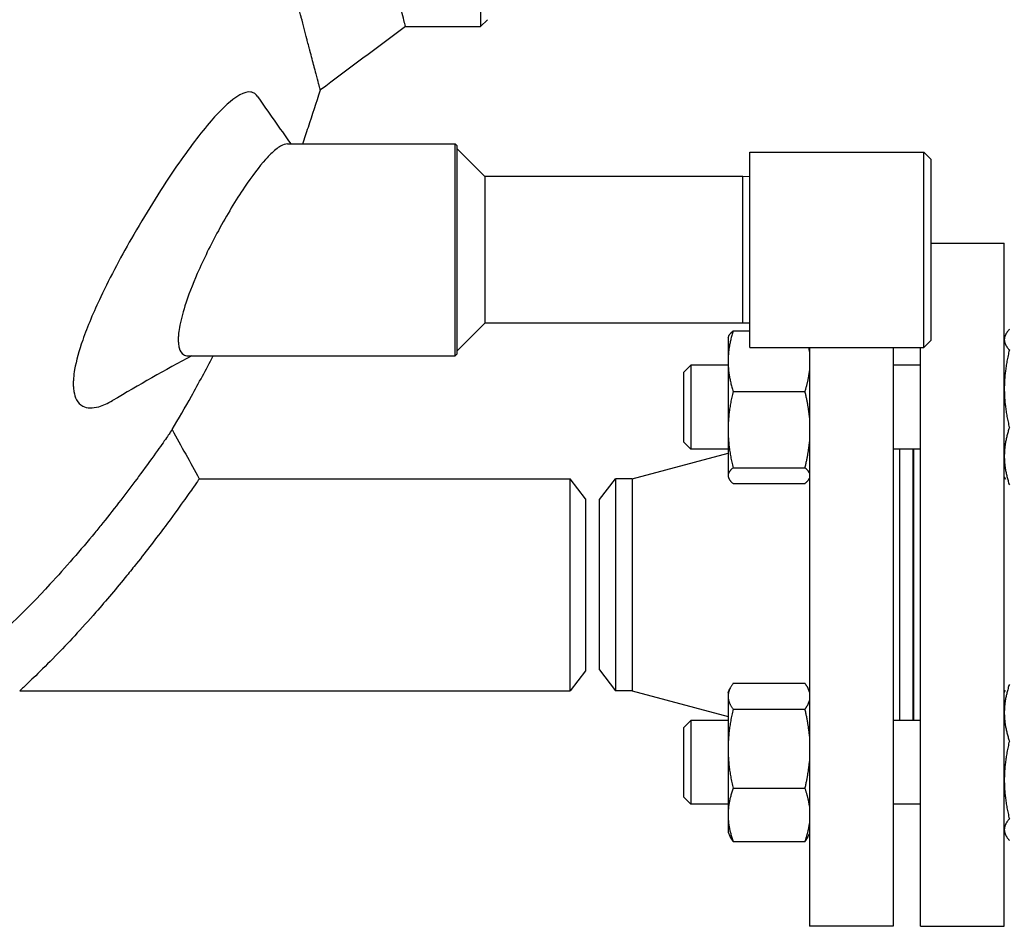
# Model space of a CAD drawing. Header units: inches. Extents: x 24 to 1128, y -94 to 748.
# Tile 439 of 573: x 739.62 to 748.44, y 130.25 to 138.38. Entities that reach past the tile are written whole.
import ezdxf

# ---------------------------------------------------------------- set-up
doc = ezdxf.new("R2010")
doc.units = ezdxf.units.IN
doc.header["$LTSCALE"] = 32
doc.header["$MEASUREMENT"] = 0
doc.layers.add('Visible (ANSI)', color=7, linetype='Continuous', lineweight=30)

msp = doc.modelspace()

# ---------------------------------------------------------------- linework, layer by layer
at = {"layer": 'Visible (ANSI)'}
for p, q in [((743.75267, 145.31362), (743.75267, 138.31363)), ((743.81517, 138.37612), (743.75267, 138.31362)), ((743.08001, 138.31362), (743.75267, 138.31362)), ((742.02278, 137.26362), (743.524, 137.26362)), ((743.53963, 137.248), (743.524, 137.26362)), ((743.524, 135.36362), (743.524, 137.26362)), ((743.53963, 137.248), (743.53963, 135.37925)), ((743.78963, 136.97112), (743.53963, 137.22112)), ((746.16463, 137.18862), (747.72213, 137.18862)), ((746.16463, 135.43862), (746.16463, 137.18862)), ((747.78463, 137.12612), (747.72213, 137.18862)), ((747.72213, 135.43862), (747.72213, 137.18862)), ((747.78463, 137.12612), (747.78463, 135.50112)), ((746.10213, 136.97112), (743.78963, 136.97112)), ((743.78963, 136.97112), (743.78963, 135.65612)), ((746.16463, 136.96949), (746.10213, 136.97112)), ((746.10213, 135.65612), (746.10213, 136.97112)), ((747.78463, 136.37362), (748.44339, 136.37362)), ((748.44339, 130.25362), (748.44339, 136.37362)), ((743.78963, 135.65612), (743.53963, 135.40612)), ((746.10213, 135.65612), (743.78963, 135.65612)), ((746.16463, 135.65776), (746.10213, 135.65612)), ((746.01448, 135.58777), (746.16463, 135.58777)), ((748.44339, 135.52961), (748.45323, 135.55072)), ((745.96939, 135.52961), (745.97504, 135.54173)), ((745.96939, 135.52961), (745.96939, 135.31623)), ((747.78463, 135.50112), (747.72213, 135.43862)), ((743.53963, 135.37925), (743.524, 135.36362)), ((746.16463, 135.43862), (747.72213, 135.43862)), ((746.69839, 135.43862), (746.69839, 130.25362)), ((747.44839, 135.43862), (747.44839, 130.25362)), ((747.69339, 130.25362), (747.69339, 135.43862)), ((741.13383, 135.36362), (743.524, 135.36362)), ((745.96939, 135.31623), (745.96939, 134.70311)), ((745.57339, 135.21711), (745.63589, 135.27961)), ((745.57339, 134.59211), (745.57339, 135.21711)), ((745.63589, 135.27961), (745.63589, 134.52961)), ((745.96939, 135.27961), (745.63589, 135.27961)), ((747.69339, 135.27961), (747.44839, 135.27961)), ((746.01448, 135.04469), (746.65831, 135.04469)), ((745.96939, 134.70311), (745.96939, 134.2915)), ((745.57339, 134.59211), (745.63589, 134.52961)), ((745.11062, 134.26362), (745.96939, 134.49349)), ((745.96939, 134.52961), (745.63589, 134.52961)), ((747.69339, 134.52961), (747.44839, 134.52961)), ((747.50839, 132.09763), (747.50839, 134.52961)), ((747.62839, 132.09763), (747.62839, 134.52961)), ((747.63339, 132.09763), (747.63339, 134.52961)), ((746.01448, 134.36154), (746.65831, 134.36154)), ((741.23324, 134.26362), (744.55527, 134.26362)), ((744.69339, 134.08362), (744.55527, 134.26362)), ((744.55527, 132.36362), (744.55527, 134.26362)), ((744.81839, 134.07612), (744.96227, 134.26362)), ((745.11062, 134.26362), (744.96227, 134.26362)), ((744.96227, 134.26362), (744.96227, 132.36362)), ((745.11062, 134.26362), (745.11062, 132.36362)), ((745.96939, 134.2915), (745.96939, 134.27961)), ((745.96939, 134.27961), (745.97504, 134.2675)), ((746.69839, 134.26889), (746.69774, 134.2675)), ((748.44339, 134.27961), (748.45323, 134.25851)), ((746.01448, 134.22146), (746.65831, 134.22146)), ((744.69339, 134.08362), (744.69339, 132.54362)), ((744.81839, 132.55112), (744.81839, 134.07612)), ((744.81839, 132.55112), (744.96227, 132.36362)), ((744.69339, 132.54362), (744.55527, 132.36362)), ((745.96939, 132.34763), (745.98583, 132.38289)), ((746.01448, 132.4306), (746.65831, 132.4306)), ((746.69839, 132.35836), (746.68695, 132.38289)), ((739.62451, 132.36362), (744.55527, 132.36362)), ((745.11062, 132.36362), (744.96227, 132.36362)), ((745.11062, 132.36362), (745.96939, 132.13376)), ((745.96939, 132.34763), (745.96939, 132.31426)), ((745.96939, 132.31426), (745.96939, 131.84394)), ((748.44339, 132.34763), (748.45413, 132.37065)), ((746.01448, 132.19792), (746.65831, 132.19792)), ((745.57339, 132.03513), (745.63589, 132.09763)), ((745.57339, 131.41013), (745.57339, 132.03513)), ((745.63589, 132.09763), (745.63589, 131.34763)), ((745.96939, 132.09763), (745.63589, 132.09763)), ((747.69339, 132.09763), (747.44839, 132.09763)), ((745.96939, 131.84394), (745.96939, 131.25232)), ((746.01448, 131.48996), (746.65831, 131.48996)), ((745.57339, 131.41013), (745.63589, 131.34763)), ((745.96939, 131.34763), (745.63589, 131.34763)), ((747.69339, 131.34763), (747.44839, 131.34763)), ((745.96939, 131.25232), (745.96939, 131.09763)), ((745.96939, 131.09763), (745.98583, 131.06238)), ((746.69839, 131.08691), (746.68695, 131.06238)), ((748.44339, 131.09763), (748.45413, 131.07462)), ((746.01448, 131.01467), (746.65831, 131.01467)), ((747.44839, 130.25362), (746.69839, 130.25362)), ((747.69339, 130.25362), (748.44339, 130.25362))]:
    msp.add_line(p, q, dxfattribs=at)
for points, knots in [([(742.31736, 137.74633), (742.31736, 137.74633), (742.31735, 137.74638), (742.31732, 137.74647), (742.31728, 137.7466), (742.31723, 137.74682), (742.31715, 137.74712), (742.31714, 137.74713), (742.31714, 137.74714), (742.31714, 137.74715), (742.31643, 137.7498), (742.31398, 137.75891), (742.30979, 137.77453), (742.3097, 137.77484), (742.30962, 137.77515), (742.30954, 137.77546), (742.30745, 137.78325), (742.30494, 137.79261), (742.30202, 137.80353), (742.30185, 137.80416), (742.30168, 137.80479), (742.30151, 137.80543), (742.29551, 137.82785), (742.28782, 137.85665), (742.27847, 137.89179), (742.27803, 137.89343), (742.27759, 137.89509), (742.27715, 137.89676), (742.27571, 137.90216), (742.27424, 137.9077), (742.27273, 137.91338), (742.26957, 137.92529), (742.26624, 137.93786), (742.26274, 137.95108), (742.26213, 137.95338), (742.26151, 137.9557), (742.26089, 137.95804), (742.25002, 137.99913), (742.23757, 138.04634), (742.2236, 138.09968), (742.22257, 138.10363), (742.22153, 138.10761), (742.22048, 138.11162), (742.216, 138.12871), (742.21138, 138.14642), (742.20661, 138.16473), (742.20454, 138.17266), (742.20244, 138.18071), (742.20032, 138.18887), (742.19903, 138.19381), (742.19774, 138.19878), (742.19644, 138.2038), (742.18121, 138.26241), (742.16461, 138.32668), (742.14673, 138.39652), (742.14639, 138.39783), (742.14606, 138.39915), (742.14572, 138.40046), (742.14418, 138.40646), (742.14264, 138.41251), (742.14108, 138.4186), (742.13317, 138.44957), (742.12499, 138.48168), (742.11656, 138.51495), (742.11437, 138.52358), (742.11216, 138.53229), (742.10994, 138.54108), (742.10392, 138.56484), (742.09778, 138.58917), (742.09152, 138.61406), (742.09024, 138.61915), (742.08896, 138.62426), (742.08767, 138.62939), (742.07448, 138.68189), (742.06076, 138.73684), (742.04655, 138.79421), (742.04368, 138.80579), (742.04079, 138.81747), (742.03788, 138.82925), (742.0277, 138.87045), (742.01728, 138.91284), (742.00664, 138.95642), (742.00339, 138.9697), (742.00012, 138.9831), (741.99684, 138.9966), (741.98763, 139.03442), (741.97826, 139.07309), (741.96875, 139.11259), (741.9625, 139.13852), (741.95619, 139.1648), (741.94981, 139.19144), (741.94032, 139.23113), (741.93066, 139.27175), (741.92083, 139.31331), (741.91675, 139.33055), (741.91264, 139.34795), (741.90851, 139.36552), (741.89754, 139.41212), (741.88638, 139.45984), (741.87505, 139.50867), (741.87059, 139.52787), (741.86611, 139.54723), (741.8616, 139.56677), (741.84934, 139.6199), (741.83688, 139.67428), (741.82426, 139.72988), (741.80932, 139.79567), (741.79415, 139.86316), (741.77877, 139.93231), (741.77365, 139.95535), (741.76851, 139.97858), (741.76334, 140.00199), (741.75193, 140.05371), (741.74042, 140.10631), (741.72884, 140.15971), (741.72339, 140.18481), (741.71793, 140.2101), (741.71245, 140.23556), (741.7104, 140.24509), (741.70835, 140.25464), (741.7063, 140.26422), (741.70563, 140.26736), (741.70495, 140.2705), (741.70428, 140.27365), (741.69583, 140.31312), (741.68731, 140.35317), (741.67874, 140.39377), (741.66153, 140.47527), (741.64409, 140.55902), (741.62649, 140.64488), (741.62049, 140.67418), (741.61447, 140.70372), (741.60844, 140.7335), (741.59711, 140.78941), (741.58572, 140.84617), (741.57431, 140.90374), (741.5718, 140.91637), (741.5693, 140.92904), (741.56679, 140.94175), (741.56315, 140.9602), (741.55951, 140.97873), (741.55586, 140.99734), (741.53542, 141.1017), (741.51492, 141.20856), (741.49448, 141.31764), (741.48827, 141.35079), (741.48206, 141.38415), (741.47586, 141.41771), (741.47296, 141.43341), (741.47006, 141.44915), (741.46717, 141.46493), (741.46095, 141.49883), (741.45475, 141.53292), (741.44856, 141.56719), (741.44241, 141.6012), (741.43628, 141.6354), (741.43017, 141.66977), (741.42448, 141.70177), (741.41879, 141.73403), (741.4131, 141.76653), (741.40691, 141.80183), (741.40073, 141.83742), (741.39456, 141.8733), (741.39178, 141.88941), (741.38901, 141.90557), (741.38624, 141.92179), (741.38014, 141.95753), (741.37404, 141.99355), (741.36796, 142.02981), (741.36329, 142.05767), (741.35863, 142.08567), (741.35397, 142.1138), (741.34701, 142.15592), (741.34007, 142.19834), (741.33317, 142.24106), (741.32736, 142.27696), (741.32158, 142.31307), (741.31583, 142.34937), (741.31294, 142.36762), (741.31005, 142.38592), (741.30717, 142.40426), (741.30155, 142.44009), (741.29596, 142.47609), (741.2904, 142.51227), (741.28408, 142.55337), (741.2778, 142.59469), (741.27157, 142.63621), (741.26657, 142.66953), (741.2616, 142.70298), (741.25667, 142.73655), (741.25143, 142.77219), (741.24622, 142.80798), (741.24106, 142.84389), (741.2381, 142.86443), (741.23516, 142.88502), (741.23223, 142.90564), (741.2272, 142.94112), (741.2222, 142.97671), (741.21725, 143.01242), (741.20639, 143.09078), (741.19573, 143.16967), (741.18531, 143.249), (741.18071, 143.28406), (741.17615, 143.3192), (741.17164, 143.35442), (741.17092, 143.36004), (741.1702, 143.36566), (741.16948, 143.37128), (741.1673, 143.38841), (741.16512, 143.40558), (741.16296, 143.4228), (741.15858, 143.45757), (741.15423, 143.49254), (741.14993, 143.52768), (741.13982, 143.61012), (741.12992, 143.69356), (741.12026, 143.7779), (741.11884, 143.7903), (741.11742, 143.80273), (741.11601, 143.81517), (741.11364, 143.83611), (741.11128, 143.8571), (741.10894, 143.87814), (741.10594, 143.90506), (741.10297, 143.93206), (741.10003, 143.95911), (741.09657, 143.99103), (741.09314, 144.02303), (741.08976, 144.0551), (741.0739, 144.20538), (741.059, 144.35719), (741.04521, 144.50981), (741.04276, 144.53696), (741.04034, 144.56413), (741.03796, 144.59132), (741.01868, 144.81153), (741.00176, 145.03313), (740.98748, 145.25383), (740.98619, 145.27377), (740.98492, 145.2937), (740.98367, 145.31362)], [0.46298889, 0.46298889, 0.46298889, 0.46298889, 0.46411314, 0.46411314, 0.46411314, 0.46561321, 0.46561321, 0.46561321, 0.4656545, 0.4656545, 0.4656545, 0.47860252, 0.47860252, 0.47860252, 0.47885529, 0.47885529, 0.47885529, 0.48520997, 0.48520997, 0.48520997, 0.48557678, 0.48557678, 0.48557678, 0.49840856, 0.49840856, 0.49840856, 0.49900895, 0.49900895, 0.49900895, 0.50094645, 0.50094645, 0.50094645, 0.50500758, 0.50500758, 0.50500758, 0.5057142, 0.5057142, 0.5057142, 0.5181201, 0.5181201, 0.5181201, 0.51903767, 0.51903767, 0.51903767, 0.52294765, 0.52294765, 0.52294765, 0.52464227, 0.52464227, 0.52464227, 0.52566643, 0.52566643, 0.52566643, 0.53763393, 0.53763393, 0.53763393, 0.53785865, 0.53785865, 0.53785865, 0.53888419, 0.53888419, 0.53888419, 0.54409695, 0.54409695, 0.54409695, 0.54545002, 0.54545002, 0.54545002, 0.54910892, 0.54910892, 0.54910892, 0.54985628, 0.54985628, 0.54985628, 0.55750363, 0.55750363, 0.55750363, 0.55904744, 0.55904744, 0.55904744, 0.56444859, 0.56444859, 0.56444859, 0.56609544, 0.56609544, 0.56609544, 0.57070762, 0.57070762, 0.57070762, 0.57373501, 0.57373501, 0.57373501, 0.57824481, 0.57824481, 0.57824481, 0.580116, 0.580116, 0.580116, 0.58508171, 0.58508171, 0.58508171, 0.58703376, 0.58703376, 0.58703376, 0.59234267, 0.59234267, 0.59234267, 0.59862474, 0.59862474, 0.59862474, 0.60071839, 0.60071839, 0.60071839, 0.60534489, 0.60534489, 0.60534489, 0.6075201, 0.6075201, 0.6075201, 0.60833423, 0.60833423, 0.60833423, 0.60860114, 0.60860114, 0.60860114, 0.61195112, 0.61195112, 0.61195112, 0.61867522, 0.61867522, 0.61867522, 0.62096918, 0.62096918, 0.62096918, 0.62527587, 0.62527587, 0.62527587, 0.62622063, 0.62622063, 0.62622063, 0.62759251, 0.62759251, 0.62759251, 0.63528419, 0.63528419, 0.63528419, 0.63762193, 0.63762193, 0.63762193, 0.63871554, 0.63871554, 0.63871554, 0.64106402, 0.64106402, 0.64106402, 0.64339464, 0.64339464, 0.64339464, 0.64556468, 0.64556468, 0.64556468, 0.64792095, 0.64792095, 0.64792095, 0.64897857, 0.64897857, 0.64897857, 0.65130863, 0.65130863, 0.65130863, 0.65309875, 0.65309875, 0.65309875, 0.65577883, 0.65577883, 0.65577883, 0.65803178, 0.65803178, 0.65803178, 0.6591642, 0.6591642, 0.6591642, 0.66137601, 0.66137601, 0.66137601, 0.66388838, 0.66388838, 0.66388838, 0.66590428, 0.66590428, 0.66590428, 0.66804425, 0.66804425, 0.66804425, 0.6692684, 0.6692684, 0.6692684, 0.67137378, 0.67137378, 0.67137378, 0.67599421, 0.67599421, 0.67599421, 0.67803638, 0.67803638, 0.67803638, 0.67836216, 0.67836216, 0.67836216, 0.67935442, 0.67935442, 0.67935442, 0.68135842, 0.68135842, 0.68135842, 0.6860584, 0.6860584, 0.6860584, 0.68674973, 0.68674973, 0.68674973, 0.68791288, 0.68791288, 0.68791288, 0.6894007, 0.6894007, 0.6894007, 0.6911566, 0.6911566, 0.6911566, 0.69938458, 0.69938458, 0.69938458, 0.70084809, 0.70084809, 0.70084809, 0.71269961, 0.71269961, 0.71269961, 0.71377035, 0.71377035, 0.71377035, 0.71377035]), ([(743.08001, 138.31362), (743.08001, 138.31362), (743.07999, 138.31367), (743.07997, 138.31377), (743.07994, 138.31389), (743.07988, 138.31411), (743.07981, 138.3144), (743.07981, 138.31441), (743.0798, 138.31442), (743.0798, 138.31443), (743.07914, 138.31704), (743.07688, 138.32601), (743.073, 138.3414), (743.07293, 138.3417), (743.07285, 138.342), (743.07277, 138.34231), (743.07084, 138.34999), (743.06852, 138.35921), (743.06581, 138.36998), (743.06566, 138.3706), (743.0655, 138.37122), (743.06534, 138.37186), (743.05979, 138.39396), (743.05266, 138.42239), (743.04403, 138.45699), (743.04362, 138.45861), (743.04321, 138.46025), (743.0428, 138.46189), (743.04148, 138.46721), (743.04012, 138.47266), (743.03873, 138.47825), (743.03581, 138.48998), (743.03273, 138.50234), (743.02951, 138.51535), (743.02894, 138.51761), (743.02838, 138.51989), (743.02781, 138.5222), (743.01778, 138.56262), (743.00631, 138.60904), (742.99347, 138.66145), (742.99252, 138.66533), (742.99156, 138.66924), (742.9906, 138.67318), (742.98649, 138.68998), (742.98224, 138.70737), (742.97786, 138.72535), (742.97596, 138.73314), (742.97403, 138.74105), (742.97209, 138.74906), (742.97091, 138.7539), (742.96972, 138.75879), (742.96852, 138.76371), (742.95455, 138.82125), (742.93933, 138.88438), (742.92297, 138.95295), (742.92266, 138.95423), (742.92235, 138.95552), (742.92204, 138.95681), (742.92064, 138.96271), (742.91922, 138.96864), (742.9178, 138.97462), (742.91056, 139.005), (742.9031, 139.03647), (742.89541, 139.06903), (742.89342, 139.07748), (742.89141, 139.086), (742.88939, 139.09459), (742.88391, 139.11784), (742.87833, 139.14162), (742.87265, 139.16593), (742.87149, 139.17089), (742.87032, 139.17588), (742.86915, 139.18089), (742.85718, 139.23216), (742.84475, 139.28575), (742.83191, 139.34166), (742.82931, 139.35294), (742.8267, 139.36432), (742.82407, 139.3758), (742.81488, 139.41594), (742.80548, 139.45723), (742.79588, 139.49967), (742.79296, 139.51261), (742.79001, 139.52566), (742.78705, 139.53881), (742.77876, 139.57564), (742.77032, 139.6133), (742.76176, 139.65179), (742.75614, 139.67705), (742.75046, 139.70267), (742.74473, 139.72864), (742.73619, 139.76732), (742.72752, 139.80683), (742.71874, 139.84716), (742.7151, 139.8639), (742.71143, 139.88077), (742.70774, 139.89779), (742.69796, 139.94294), (742.68804, 139.98909), (742.67799, 140.03624), (742.67404, 140.05477), (742.67007, 140.07346), (742.66608, 140.0923), (742.65523, 140.14353), (742.64423, 140.19591), (742.63311, 140.24941), (742.61995, 140.31272), (742.60662, 140.37757), (742.59315, 140.44394), (742.58866, 140.46606), (742.58416, 140.48834), (742.57964, 140.5108), (742.56966, 140.56041), (742.55961, 140.61084), (742.5495, 140.66208), (742.54474, 140.68617), (742.53998, 140.71043), (742.5352, 140.73487), (742.53342, 140.74402), (742.53163, 140.7532), (742.52984, 140.76239), (742.52925, 140.76541), (742.52866, 140.76843), (742.52808, 140.77145), (742.5207, 140.80936), (742.5133, 140.84772), (742.50587, 140.88653), (742.49096, 140.96444), (742.47595, 141.04413), (742.46089, 141.12558), (742.45575, 141.15336), (742.4506, 141.18136), (742.44545, 141.20954), (742.43578, 141.26246), (742.4261, 141.31607), (742.41642, 141.37034), (742.4143, 141.38225), (742.41218, 141.39418), (742.41006, 141.40615), (742.40698, 141.42353), (742.4039, 141.44098), (742.40082, 141.45849), (742.38355, 141.55669), (742.36632, 141.65696), (742.34921, 141.75916), (742.34401, 141.79022), (742.33882, 141.82147), (742.33364, 141.85288), (742.33122, 141.86758), (742.3288, 141.88232), (742.32639, 141.89709), (742.3212, 141.92881), (742.31603, 141.96071), (742.31088, 141.99278), (742.30576, 142.02461), (742.30066, 142.0566), (742.29559, 142.08875), (742.29086, 142.11869), (742.28614, 142.14878), (742.28145, 142.17903), (742.27635, 142.21188), (742.27126, 142.2449), (742.2662, 142.2781), (742.26393, 142.29301), (742.26167, 142.30795), (742.2594, 142.32292), (742.25442, 142.35591), (742.24946, 142.38908), (742.24452, 142.42242), (742.24072, 142.44803), (742.23694, 142.47375), (742.23318, 142.49957), (742.22754, 142.53822), (742.22194, 142.5771), (742.21637, 142.6162), (742.21169, 142.64907), (742.20704, 142.6821), (742.20242, 142.71528), (742.20009, 142.73196), (742.19778, 142.74868), (742.19547, 142.76544), (742.19095, 142.79818), (742.18647, 142.83106), (742.18202, 142.8641), (742.17696, 142.90162), (742.17194, 142.93933), (742.16696, 142.97724), (742.16297, 143.00765), (742.159, 143.03817), (742.15507, 143.06876), (742.15089, 143.10124), (742.14675, 143.13382), (742.14265, 143.1665), (742.14031, 143.18519), (742.13798, 143.20392), (742.13565, 143.22267), (742.13166, 143.25493), (742.12771, 143.28728), (742.12379, 143.31972), (742.1152, 143.39091), (742.10679, 143.46253), (742.09859, 143.53456), (742.09496, 143.5664), (742.09137, 143.59831), (742.08783, 143.63031), (742.08726, 143.63541), (742.0867, 143.64051), (742.08613, 143.64562), (742.08442, 143.66118), (742.08271, 143.67676), (742.08101, 143.69235), (742.07758, 143.72386), (742.07419, 143.75544), (742.07084, 143.7871), (742.06298, 143.86136), (742.05534, 143.93606), (742.04793, 144.01115), (742.04685, 144.0222), (742.04576, 144.03325), (742.04468, 144.04432), (742.04287, 144.06293), (742.04107, 144.08157), (742.03928, 144.10023), (742.037, 144.1241), (742.03474, 144.14801), (742.0325, 144.17196), (742.02987, 144.20022), (742.02726, 144.22853), (742.02469, 144.25689), (742.01266, 144.3898), (742.00139, 144.52389), (741.99099, 144.6587), (741.98914, 144.68268), (741.98732, 144.70666), (741.98552, 144.73065), (741.971, 144.92492), (741.95836, 145.11949), (741.94769, 145.31362)], [0.46298664, 0.46298664, 0.46298664, 0.46298664, 0.46411314, 0.46411314, 0.46411314, 0.46561321, 0.46561321, 0.46561321, 0.4656545, 0.4656545, 0.4656545, 0.47860252, 0.47860252, 0.47860252, 0.47885529, 0.47885529, 0.47885529, 0.48520997, 0.48520997, 0.48520997, 0.48557678, 0.48557678, 0.48557678, 0.49840856, 0.49840856, 0.49840856, 0.49900895, 0.49900895, 0.49900895, 0.50094645, 0.50094645, 0.50094645, 0.50500758, 0.50500758, 0.50500758, 0.5057142, 0.5057142, 0.5057142, 0.5181201, 0.5181201, 0.5181201, 0.51903767, 0.51903767, 0.51903767, 0.52294765, 0.52294765, 0.52294765, 0.52464227, 0.52464227, 0.52464227, 0.52566643, 0.52566643, 0.52566643, 0.53763393, 0.53763393, 0.53763393, 0.53785865, 0.53785865, 0.53785865, 0.53888419, 0.53888419, 0.53888419, 0.54409695, 0.54409695, 0.54409695, 0.54545002, 0.54545002, 0.54545002, 0.54910892, 0.54910892, 0.54910892, 0.54985628, 0.54985628, 0.54985628, 0.55750363, 0.55750363, 0.55750363, 0.55904744, 0.55904744, 0.55904744, 0.56444859, 0.56444859, 0.56444859, 0.56609544, 0.56609544, 0.56609544, 0.57070762, 0.57070762, 0.57070762, 0.57373501, 0.57373501, 0.57373501, 0.57824481, 0.57824481, 0.57824481, 0.580116, 0.580116, 0.580116, 0.58508171, 0.58508171, 0.58508171, 0.58703376, 0.58703376, 0.58703376, 0.59234267, 0.59234267, 0.59234267, 0.59862474, 0.59862474, 0.59862474, 0.60071839, 0.60071839, 0.60071839, 0.60534489, 0.60534489, 0.60534489, 0.6075201, 0.6075201, 0.6075201, 0.60833423, 0.60833423, 0.60833423, 0.60860114, 0.60860114, 0.60860114, 0.61195112, 0.61195112, 0.61195112, 0.61867522, 0.61867522, 0.61867522, 0.62096918, 0.62096918, 0.62096918, 0.62527587, 0.62527587, 0.62527587, 0.62622063, 0.62622063, 0.62622063, 0.62759251, 0.62759251, 0.62759251, 0.63528419, 0.63528419, 0.63528419, 0.63762193, 0.63762193, 0.63762193, 0.63871554, 0.63871554, 0.63871554, 0.64106402, 0.64106402, 0.64106402, 0.64339464, 0.64339464, 0.64339464, 0.64556468, 0.64556468, 0.64556468, 0.64792095, 0.64792095, 0.64792095, 0.64897857, 0.64897857, 0.64897857, 0.65130863, 0.65130863, 0.65130863, 0.65309875, 0.65309875, 0.65309875, 0.65577883, 0.65577883, 0.65577883, 0.65803178, 0.65803178, 0.65803178, 0.6591642, 0.6591642, 0.6591642, 0.66137601, 0.66137601, 0.66137601, 0.66388838, 0.66388838, 0.66388838, 0.66590428, 0.66590428, 0.66590428, 0.66804425, 0.66804425, 0.66804425, 0.6692684, 0.6692684, 0.6692684, 0.67137378, 0.67137378, 0.67137378, 0.67599421, 0.67599421, 0.67599421, 0.67803638, 0.67803638, 0.67803638, 0.67836216, 0.67836216, 0.67836216, 0.67935442, 0.67935442, 0.67935442, 0.68135842, 0.68135842, 0.68135842, 0.6860584, 0.6860584, 0.6860584, 0.68674973, 0.68674973, 0.68674973, 0.68791288, 0.68791288, 0.68791288, 0.6894007, 0.6894007, 0.6894007, 0.6911566, 0.6911566, 0.6911566, 0.69938458, 0.69938458, 0.69938458, 0.70084809, 0.70084809, 0.70084809, 0.71269961, 0.71269961, 0.71269961, 0.71269961]), ([(741.59723, 137.70265), (741.58498, 137.69596), (741.57225, 137.68804), (741.49509, 137.63472), (741.42126, 137.56317), (741.24422, 137.35992), (741.13904, 137.22034), (740.90323, 136.87776), (740.77163, 136.66871), (740.53988, 136.26743), (740.43778, 136.07711), (740.28668, 135.75827), (740.23106, 135.62754), (740.15512, 135.40966), (740.13038, 135.32036), (740.11215, 135.2147), (740.10884, 135.18949), (740.10558, 135.15078), (740.10484, 135.13647), (740.10439, 135.11014), (740.10461, 135.09803), (740.10608, 135.07135), (740.10763, 135.05714), (740.11465, 135.01579), (740.12251, 134.9918), (740.14754, 134.94537), (740.16677, 134.92623), (740.22835, 134.89432), (740.27718, 134.89345), (740.37113, 134.91979), (740.41267, 134.93841), (740.4563, 134.96404)], [0.863352, 0.863352, 0.863352, 0.863352, 1.1449193, 1.1449193, 2.5106408, 2.5106408, 4.1455702, 4.1455702, 6.0594049, 6.0594049, 7.6794995, 7.6794995, 8.8530764, 8.8530764, 9.7849438, 9.7849438, 10.096565, 10.096565, 10.2905606, 10.2905606, 10.468383, 10.468383, 10.6992809, 10.6992809, 11.1844485, 11.1844485, 11.8280502, 11.8280502, 12.878798, 12.878798, 13.6057054, 13.6057054, 13.6057054, 13.6057054]), ([(741.72337, 137.71875), (741.71483, 137.72358), (741.70552, 137.7267), (741.69547, 137.72813), (741.66778, 137.73207), (741.63478, 137.72316), (741.59723, 137.70265)], [24.1623123, 24.1623123, 24.1623123, 24.1623123, 24.4756936, 24.4756936, 24.4756936, 25.3390457, 25.3390457, 25.3390457, 25.3390457]), ([(742.15921, 137.26362), (742.17632, 137.3133), (742.19323, 137.36321), (742.24667, 137.52329), (742.28247, 137.6343), (742.31736, 137.74633)], [7.250936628, 7.250936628, 7.250936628, 7.250936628, 7.265335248, 7.265335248, 7.296924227, 7.296924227, 7.296924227, 7.296924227]), ([(742.02278, 137.26363), (742.00505, 137.26363), (741.98447, 137.25665), (741.94782, 137.23526), (741.93338, 137.22507), (741.91825, 137.21281)], [16.48877564, 16.48877564, 16.48877564, 16.48877564, 17.01459853, 17.01459853, 17.32653189, 17.32653189, 17.32653189, 17.32653189]), ([(741.91825, 137.21281), (741.89023, 137.19012), (741.85982, 137.16034), (741.76852, 137.05873), (741.70392, 136.9732), (741.55986, 136.75918), (741.48, 136.62652), (741.336, 136.36098), (741.27126, 136.23005), (741.17162, 136.00087), (741.13364, 135.90257), (741.08227, 135.74102), (741.06553, 135.6759), (741.05142, 135.59435), (741.04848, 135.57201), (741.04554, 135.53701), (741.0449, 135.52358), (741.04474, 135.49853), (741.04518, 135.4869), (741.04748, 135.46096), (741.04981, 135.44737), (741.06074, 135.40725), (741.07348, 135.38754), (741.10297, 135.36766), (741.11749, 135.36362), (741.13383, 135.36362)], [1.0627492, 1.0627492, 1.0627492, 1.0627492, 1.6403699, 1.6403699, 2.7000375, 2.7000375, 3.9314494, 3.9314494, 5.0252149, 5.0252149, 5.8760557, 5.8760557, 6.5285786, 6.5285786, 6.7956987, 6.7956987, 6.9766896, 6.9766896, 7.1528397, 7.1528397, 7.3963537, 7.3963537, 7.9599646, 7.9599646, 8.3656814, 8.3656814, 8.3656814, 8.3656814]), ([(740.98913, 134.70329), (741.04809, 134.80141), (741.10603, 134.90139), (741.22876, 135.12094), (741.29322, 135.24112), (741.35626, 135.36362)], [6.977220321, 6.977220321, 6.977220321, 6.977220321, 7.012887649, 7.012887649, 7.054157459, 7.054157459, 7.054157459, 7.054157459]), ([(740.98913, 134.70329), (740.98913, 134.70329), (740.98906, 134.70319), (740.98853, 134.70241), (740.98758, 134.70103), (740.98353, 134.69514), (740.97941, 134.68916), (740.96696, 134.67113), (740.95801, 134.65818), (740.92499, 134.61065), (740.895, 134.5677), (740.81554, 134.45576), (740.76449, 134.38476), (740.70653, 134.30611)], [25.2878127, 25.2878127, 25.2878127, 25.2878127, 25.3622298, 25.3622298, 25.5727058, 25.5727058, 25.9276741, 25.9276741, 26.3514573, 26.3514573, 27.193549, 27.193549, 28.1585364, 28.1585364, 28.1585364, 28.1585364]), ([(740.70653, 134.30611), (740.69554, 134.29119), (740.68429, 134.27599), (740.67281, 134.26055), (740.58342, 134.14028), (740.48071, 134.00628), (740.34539, 133.83823), (740.32124, 133.80854), (740.29676, 133.77873)], [28.1585364, 28.1585364, 28.1585364, 28.1585364, 28.341638, 28.341638, 28.341638, 29.7669927, 29.7669927, 30.0706461, 30.0706461, 30.0706461, 30.0706461]), ([(741.23324, 134.26362), (741.23324, 134.26362), (741.23324, 134.26362), (741.23318, 134.26353), (741.23264, 134.26275), (741.23012, 134.25912), (741.22762, 134.25552), (741.21552, 134.23808), (741.20101, 134.21719), (741.15737, 134.15492), (741.12634, 134.11091), (741.04284, 133.99432), (740.9876, 133.91829), (740.9267, 133.83653)], [15.5728847, 15.5728847, 15.5728847, 15.5728847, 15.5826738, 15.5826738, 15.7458336, 15.7458336, 15.9816531, 15.9816531, 16.5610201, 16.5610201, 17.2547094, 17.2547094, 18.1333662, 18.1333662, 18.1333662, 18.1333662]), ([(740.9267, 133.83653), (740.84895, 133.73214), (740.76226, 133.61887), (740.64268, 133.46835), (740.61362, 133.43219), (740.58424, 133.39603)], [18.1333662, 18.1333662, 18.1333662, 18.1333662, 19.2553671, 19.2553671, 19.6079791, 19.6079791, 19.6079791, 19.6079791]), ([(740.29676, 133.77873), (740.17095, 133.62565), (740.03599, 133.4695), (739.6766, 133.0806), (739.44352, 132.85366), (738.96934, 132.4483), (738.74389, 132.28604), (738.47926, 132.11548), (738.39638, 132.06578), (738.26791, 131.99278), (738.21624, 131.96514), (738.16313, 131.93741), (738.14963, 131.93051), (738.14036, 131.92578), (738.13881, 131.92499), (738.13729, 131.92422), (738.13694, 131.92404), (738.13679, 131.92397), (738.13677, 131.92396), (738.13677, 131.92396)], [1.729008, 1.729008, 1.729008, 1.729008, 3.2887793, 3.2887793, 5.7287854, 5.7287854, 8.2688602, 8.2688602, 9.4658451, 9.4658451, 10.4503886, 10.4503886, 10.9771587, 10.9771587, 11.1361026, 11.1361026, 11.2320541, 11.2320541, 11.2579288, 11.2579288, 11.2579288, 11.2579288]), ([(740.58424, 133.39603), (740.49361, 133.28463), (740.39982, 133.17329), (740.17723, 132.91948), (740.05248, 132.78579), (739.88052, 132.60964), (739.81944, 132.54915), (739.72153, 132.45434), (739.68273, 132.41781), (739.64493, 132.38252), (739.63585, 132.37412), (739.62809, 132.36694), (739.62644, 132.36541), (739.62483, 132.36393), (739.62451, 132.36362), (739.62451, 132.36362)], [1.4746129, 1.4746129, 1.4746129, 1.4746129, 2.5615606, 2.5615606, 4.0719304, 4.0719304, 4.9783784, 4.9783784, 5.7885572, 5.7885572, 6.1756162, 6.1756162, 6.340884, 6.340884, 6.4534342, 6.4534342, 6.4534342, 6.4534342])]:
    msp.add_open_spline(points, degree=3, knots=knots, dxfattribs=at)
for points in [[(743.08001, 138.31362), (742.82579, 138.12452), (742.57157, 137.93543), (742.31736, 137.74633)], [(741.75282, 137.69106), (741.74436, 137.70324), (741.73452, 137.71245), (741.72337, 137.71875)], [(741.75282, 137.69106), (741.85241, 137.54783), (741.9522, 137.40537), (742.05202, 137.26362)], [(741.16742, 135.36362), (740.92644, 135.23893), (740.68985, 135.10117), (740.45632, 134.96403)], [(740.98913, 134.70329), (741.07049, 134.55673), (741.15188, 134.41019), (741.23324, 134.26362)]]:
    msp.add_open_spline(points, degree=3, dxfattribs=at)
for points, weights in [([(746.01448, 135.58777), (745.96939, 135.44225), (745.96939, 135.31623)], [1, 1.0379548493, 1]), ([(745.97504, 135.54173), (745.98511, 135.56332), (746.01448, 135.58777)], [1.0174265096, 1.0244025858, 1]), ([(748.48848, 135.60067), (748.44339, 135.55165), (748.44339, 135.5092)], [1, 1.0379548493, 1]), ([(748.44339, 135.5092), (748.44339, 135.46675), (748.48848, 135.41773)], [1, 1.0379548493, 1]), ([(746.69839, 135.40372), (746.69643, 135.42104), (746.69369, 135.43862)], [1.01693131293, 1.0185833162, 1.0189015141]), ([(748.48848, 135.41773), (748.44339, 135.23123), (748.44339, 135.06971)], [1, 1.0379548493, 1]), ([(745.96939, 135.31623), (745.96939, 135.19021), (746.01448, 135.04469)], [1, 1.0379548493, 1]), ([(746.65831, 135.04469), (746.68863, 135.14254), (746.69839, 135.22874)], [1, 1.02520879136, 1.01693131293]), ([(746.01448, 135.04469), (745.96939, 134.86164), (745.96939, 134.70311)], [1, 1.0379548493, 1]), ([(746.69839, 134.81317), (746.68863, 134.9216), (746.65831, 135.04469)], [1.01693131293, 1.02520879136, 1]), ([(748.44339, 135.06971), (748.44339, 134.90818), (748.48848, 134.72168)], [1, 1.0379548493, 1]), ([(745.96939, 134.70311), (745.96939, 134.54459), (746.01448, 134.36154)], [1, 1.0379548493, 1]), ([(748.48848, 134.72168), (748.44339, 134.58419), (748.44339, 134.46512)], [1, 1.0379548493, 1]), ([(746.65831, 134.36154), (746.68863, 134.48463), (746.69839, 134.59305)], [1, 1.02520879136, 1.01693131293]), ([(748.44339, 134.46512), (748.44339, 134.34605), (748.48848, 134.20856)], [1, 1.0379548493, 1]), ([(746.01448, 134.36154), (745.96939, 134.324), (745.96939, 134.2915)], [1, 1.0379548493, 1]), ([(746.69839, 134.31407), (746.68863, 134.3363), (746.65831, 134.36154)], [1.01693131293, 1.02520879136, 1]), ([(745.96939, 134.2915), (745.96939, 134.259), (746.01448, 134.22146)], [1, 1.0379548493, 1]), ([(746.65831, 134.22146), (746.68863, 134.2467), (746.69839, 134.26893)], [1, 1.02520879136, 1.01693131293]), ([(746.01448, 132.4306), (745.96939, 132.36825), (745.96939, 132.31426)], [1, 1.0379548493, 1]), ([(746.69839, 132.35175), (746.68863, 132.38868), (746.65831, 132.4306)], [1.01693131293, 1.02520879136, 1]), ([(748.48848, 132.42075), (748.44339, 132.28477), (748.44339, 132.16701)], [1, 1.0379548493, 1]), ([(745.96939, 132.31426), (745.96939, 132.26027), (746.01448, 132.19792)], [1, 1.0379548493, 1]), ([(746.01448, 132.19792), (745.96939, 132.00823), (745.96939, 131.84394)], [1, 1.0379548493, 1]), ([(746.65831, 132.19792), (746.68863, 132.23985), (746.69839, 132.27678)], [1, 1.02520879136, 1.01693131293]), ([(746.69839, 131.958), (746.68863, 132.07036), (746.65831, 132.19792)], [1.01693131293, 1.02520879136, 1]), ([(748.44339, 132.16701), (748.44339, 132.04924), (748.48848, 131.91326)], [1, 1.0379548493, 1]), ([(745.96939, 131.84394), (745.96939, 131.67966), (746.01448, 131.48996)], [1, 1.0379548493, 1]), ([(748.48848, 131.91326), (748.44339, 131.7262), (748.44339, 131.56421)], [1, 1.0379548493, 1]), ([(746.65831, 131.48996), (746.68863, 131.61752), (746.69839, 131.72989)], [1, 1.02520879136, 1.01693131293]), ([(746.01448, 131.48996), (745.96939, 131.36261), (745.96939, 131.25232)], [1, 1.0379548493, 1]), ([(746.69839, 131.32889), (746.68863, 131.40432), (746.65831, 131.48996)], [1.01693131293, 1.02520879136, 1]), ([(748.44339, 131.56421), (748.44339, 131.40221), (748.48848, 131.21515)], [1, 1.0379548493, 1]), ([(745.96939, 131.25232), (745.96939, 131.14202), (746.01448, 131.01467)], [1, 1.0379548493, 1]), ([(746.65831, 131.01467), (746.68863, 131.10031), (746.69839, 131.17574)], [1, 1.02520879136, 1.01693131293]), ([(748.48848, 131.21515), (748.44339, 131.16407), (748.44339, 131.11983)], [1, 1.0379548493, 1]), ([(746.01448, 131.01467), (745.99646, 131.03959), (745.98583, 131.06238)], [1, 1.01482964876, 1.01807087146]), ([(746.68695, 131.06238), (746.67632, 131.03959), (746.65831, 131.01467)], [1.01807087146, 1.01482964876, 1]), ([(748.44339, 131.11983), (748.44339, 131.0756), (748.48848, 131.02452)], [1, 1.0379548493, 1])]:
    msp.add_rational_spline(points, weights, degree=2, dxfattribs=at)

doc.saveas('drawing.dxf')
